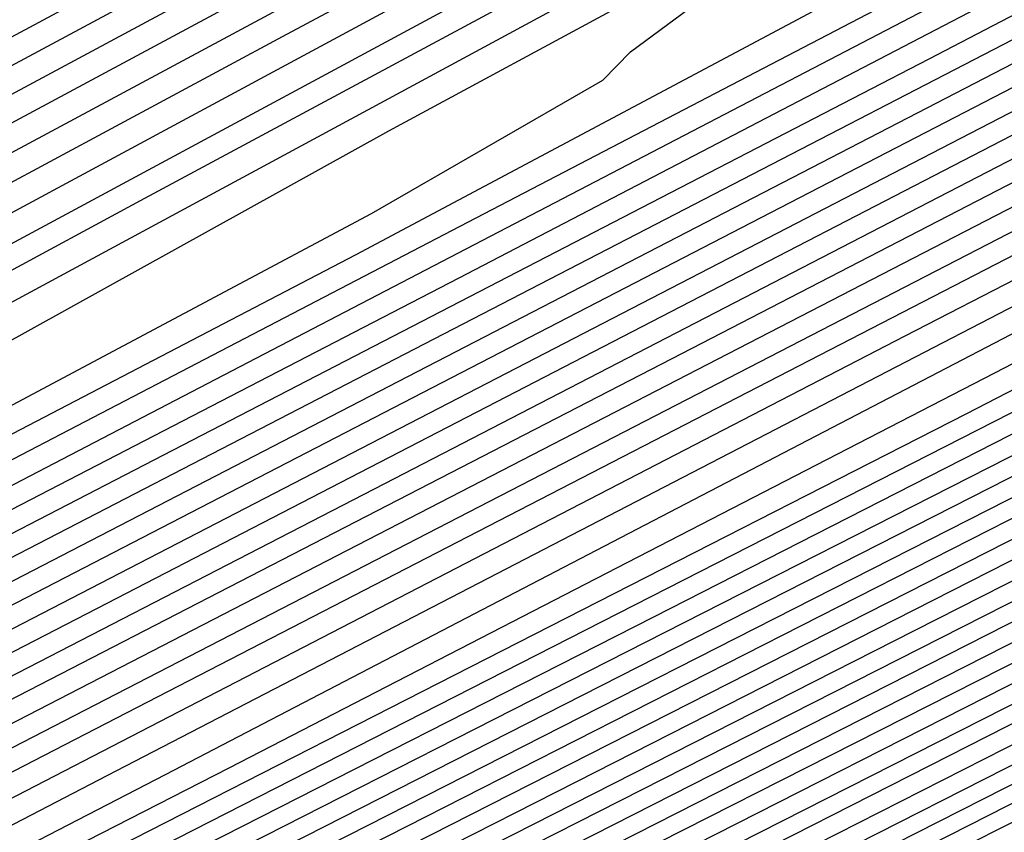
# Model space of a CAD drawing. Extents: x 3249832 to 3255657, y 13789405 to 13793316.
# Tile 398 of 656: x 3254719.159 to 3254720.091, y 13790591.128 to 13790591.897. Entities that reach past the tile are written whole.
import ezdxf

# ---------------------------------------------------------------- set-up
doc = ezdxf.new("R2010")
doc.units = 0
doc.header["$LTSCALE"] = 100
doc.header["$MEASUREMENT"] = 0
for name, color, linetype in [('GRATIO_CON', 10, 'CONTINUOUS'), ('GRATIO_ICON', 7, 'CONTINUOUS'), ('TARGETS_EAST', 7, 'CONTINUOUS')]:
    doc.layers.add(name, color=color, linetype=linetype)

# ---------------------------------------------------------------- blocks, each defined once
blk = doc.blocks.new('Gratio_032316_contours')
at = {"layer": 'GRATIO_CON', "color": 1, "linetype": 'Continuous', "flags": 128}
for points in [[(3254689.9727, 13790576.60805), (3254696.24391, 13790579.5938), (3254703.61962, 13790583.1181), (3254709.88883, 13790586.11671), (3254713.3933, 13790587.79117), (3254714.68576, 13790588.4063), (3254714.87171, 13790588.49275), (3254714.90548, 13790588.50921), (3254715.13674, 13790588.62674), (3254715.764, 13790588.94445), (3254717.00055, 13790589.5695), (3254719.11891, 13790590.64122), (3254722.40639, 13790592.30701), (3254726.90762, 13790594.59139), (3254731.69659, 13790597.0274), (3254735.60459, 13790599.02526), (3254737.83386, 13790600.18198), (3254739.07027, 13790600.84184), (3254740.37064, 13790601.53593), (3254742.49013, 13790602.64481), (3254744.97736, 13790603.94672)], [(3254691.23281, 13790577.24801), (3254697.18276, 13790580.08077), (3254704.18072, 13790583.42439), (3254710.12903, 13790586.26898), (3254713.45445, 13790587.85695), (3254714.68129, 13790588.43965), (3254714.85825, 13790588.52073), (3254714.87919, 13790588.52977), (3254715.01872, 13790588.60025), (3254715.3966, 13790588.79159), (3254716.18967, 13790589.19258), (3254717.80307, 13790590.00946), (3254720.699, 13790591.47784), (3254725.04894, 13790593.68613), (3254729.86148, 13790596.13406), (3254733.85445, 13790598.17416), (3254736.14001, 13790599.35779), (3254737.40755, 13790600.03156), (3254738.74077, 13790600.7409), (3254740.91409, 13790601.87652), (3254743.46494, 13790603.21033), (3254745.6215, 13790604.35954)], [(3254691.86286, 13790577.56799), (3254697.65216, 13790580.32429), (3254704.46107, 13790583.57773), (3254710.24846, 13790586.34579), (3254713.48354, 13790587.89131), (3254714.67677, 13790588.45852), (3254714.8489, 13790588.53702), (3254714.85056, 13790588.53479), (3254714.85184, 13790588.53338), (3254714.85268, 13790588.53273), (3254714.86639, 13790588.53947), (3254714.95976, 13790588.58693), (3254715.21291, 13790588.71515), (3254715.78424, 13790589.00412), (3254717.14515, 13790589.69358), (3254719.84531, 13790591.06325), (3254724.1196, 13790593.2335), (3254728.94392, 13790595.68739)], [(3254692.49292, 13790577.88797), (3254698.12159, 13790580.56778), (3254704.7416, 13790583.73089), (3254710.3685, 13790586.42198), (3254713.51399, 13790587.92433), (3254714.67432, 13790588.47545), (3254714.8419, 13790588.55143), (3254714.8437, 13790588.549), (3254714.8451, 13790588.54741), (3254714.84604, 13790588.54655), (3254714.85328, 13790588.5497), (3254714.90075, 13790588.57368), (3254715.02921, 13790588.63872), (3254715.3788, 13790588.81566), (3254716.48723, 13790589.37769), (3254718.99161, 13790590.64866), (3254723.19027, 13790592.78087), (3254728.02637, 13790595.24072)], [(3254690.06318, 13790576.77092), (3254693.12297, 13790578.20794), (3254698.59101, 13790580.81127), (3254705.02213, 13790583.88404), (3254710.48855, 13790586.49818), (3254713.54444, 13790587.95735), (3254714.67188, 13790588.49237), (3254714.8349, 13790588.56584), (3254714.9582, 13790588.62483), (3254715.80917, 13790589.0544), (3254718.11587, 13790590.22409), (3254722.24238, 13790592.31921), (3254727.09697, 13790594.7881), (3254731.22391, 13790596.89482), (3254733.59767, 13790598.12072), (3254734.91328, 13790598.81605), (3254736.29596, 13790599.54834), (3254738.55003, 13790600.72408), (3254741.19632, 13790602.10574), (3254743.43476, 13790603.29479), (3254744.66625, 13790603.99133), (3254745.09548, 13790604.29007)], [(3254691.50306, 13790577.49531), (3254694.38308, 13790578.8479), (3254699.52986, 13790581.29825), (3254705.58319, 13790584.19036), (3254710.72863, 13790586.65057), (3254713.60533, 13790588.0234), (3254714.66692, 13790588.5263), (3254714.82066, 13790588.5949), (3254714.8226, 13790588.5922), (3254714.82396, 13790588.59061), (3254714.82479, 13790588.58989), (3254714.93628, 13790588.64624), (3254715.71418, 13790589.0415), (3254717.82543, 13790590.11396), (3254721.60358, 13790592.03323), (3254726.0488, 13790594.29431), (3254729.82789, 13790596.22353)], [(3254692.22301, 13790577.8575), (3254695.01313, 13790579.16788), (3254699.99928, 13790581.54174), (3254705.86373, 13790584.34352), (3254710.84867, 13790586.72676), (3254713.63578, 13790588.05643), (3254714.66445, 13790588.54327), (3254714.81354, 13790588.60943), (3254714.81546, 13790588.6067), (3254714.81675, 13790588.60519), (3254714.81747, 13790588.60466), (3254714.92375, 13790588.65865), (3254715.66577, 13790589.03599), (3254717.6798, 13790590.05931), (3254721.28406, 13790591.89038), (3254725.5247, 13790594.04744), (3254729.12987, 13790595.88789)], [(3254691.93971, 13790577.77944), (3254692.94295, 13790578.21969), (3254695.64319, 13790579.48786), (3254700.46872, 13790581.78521), (3254706.14441, 13790584.49652), (3254710.96925, 13790586.80242), (3254713.6674, 13790588.0883), (3254714.66375, 13790588.55858), (3254714.80839, 13790588.62245), (3254714.91069, 13790588.67196), (3254715.6173, 13790589.03058), (3254717.53418, 13790590.00465), (3254720.96453, 13790591.74752), (3254725.00059, 13790593.80058), (3254728.43185, 13790595.55224)], [(3254692.53798, 13790578.13913), (3254692.69305, 13790578.15629), (3254693.66289, 13790578.58189), (3254696.27324, 13790579.80783), (3254700.93814, 13790582.02871), (3254706.42493, 13790584.6497), (3254711.08923, 13790586.87868), (3254713.6977, 13790588.12147), (3254714.66104, 13790588.57581), (3254714.80097, 13790588.6374), (3254714.89813, 13790588.68443), (3254715.56889, 13790589.02508), (3254717.38855, 13790589.95), (3254720.64501, 13790591.60466), (3254724.47649, 13790593.55371), (3254727.73384, 13790595.2166)], [(3254692.43758, 13790578.36288), (3254693.54548, 13790578.80526), (3254693.97304, 13790578.92616), (3254694.05534, 13790578.89401), (3254694.19972, 13790578.90999), (3254695.10277, 13790579.30628), (3254697.53335, 13790580.44779), (3254701.87699, 13790582.51569), (3254706.98595, 13790584.95606), (3254711.32918, 13790587.0312), (3254713.7583, 13790588.18782), (3254714.65561, 13790588.61027), (3254714.78613, 13790588.66729), (3254714.87301, 13790588.70936), (3254715.47207, 13790589.01406), (3254717.0973, 13790589.84069), (3254720.00596, 13790591.31894), (3254723.42828, 13790593.05997), (3254726.33781, 13790594.54531), (3254728.03644, 13790595.42254)], [(3254691.14746, 13790577.83766), (3254693.18214, 13790578.72652), (3254694.3011, 13790579.17607), (3254694.73202, 13790579.30117), (3254694.81401, 13790579.27145), (3254694.95306, 13790579.28684), (3254695.82272, 13790579.66847), (3254698.1634, 13790580.76777), (3254702.34641, 13790582.75918), (3254707.26646, 13790585.10924), (3254711.44916, 13790587.10745), (3254713.7886, 13790588.221), (3254714.6529, 13790588.62751), (3254714.77871, 13790588.68223), (3254714.86045, 13790588.72183), (3254715.42366, 13790589.00855), (3254716.95168, 13790589.78604), (3254719.68643, 13790591.17608), (3254722.90418, 13790592.8131), (3254725.63979, 13790594.20967), (3254727.24198, 13790595.03708)], [(3254691.87052, 13790578.19037), (3254693.9267, 13790579.09016), (3254695.05673, 13790579.54689), (3254695.49101, 13790579.67619), (3254695.57269, 13790579.64889), (3254695.7064, 13790579.66369), (3254696.54266, 13790580.03066), (3254698.79345, 13790581.08775), (3254702.81583, 13790583.00268), (3254707.54698, 13790585.26241), (3254711.56914, 13790587.18371), (3254713.8189, 13790588.25417), (3254714.65019, 13790588.64474), (3254714.77129, 13790588.69717), (3254714.84788, 13790588.7343), (3254715.37525, 13790589.00304), (3254716.80606, 13790589.73138), (3254719.3669, 13790591.03322), (3254722.38008, 13790592.56623), (3254724.94177, 13790593.87403), (3254726.44751, 13790594.65163), (3254727.49007, 13790595.19979)], [(3254692.59357, 13790578.54309), (3254694.67126, 13790579.45381), (3254695.81235, 13790579.9177), (3254696.24999, 13790580.0512), (3254696.33137, 13790580.02633), (3254696.45974, 13790580.04054), (3254697.2626, 13790580.39286), (3254699.42351, 13790581.40773), (3254703.28525, 13790583.24617), (3254707.82749, 13790585.41559), (3254711.68912, 13790587.25997), (3254713.8492, 13790588.28735), (3254714.64747, 13790588.66197), (3254714.76387, 13790588.71212), (3254714.83532, 13790588.74677), (3254715.32684, 13790588.99754), (3254716.66043, 13790589.67673), (3254719.04738, 13790590.89036), (3254721.85597, 13790592.31937), (3254724.24376, 13790593.53838), (3254725.65305, 13790594.26618), (3254726.66527, 13790594.79798), (3254728.1466, 13790595.57315)], [(3254700.68362, 13790582.04768), (3254704.22409, 13790583.73316), (3254708.38851, 13790585.72195), (3254711.92907, 13790587.41249), (3254713.9098, 13790588.3537), (3254714.64205, 13790588.69643), (3254714.74903, 13790588.74201), (3254714.8102, 13790588.7717), (3254715.23001, 13790588.98652), (3254716.36918, 13790589.56742), (3254718.40833, 13790590.60465), (3254720.80777, 13790591.82563), (3254722.84773, 13790592.8671), (3254724.06413, 13790593.49527), (3254725.01567, 13790593.99437), (3254726.51673, 13790594.77811), (3254729.09381, 13790596.11434)], [(3254701.31367, 13790582.36766), (3254704.69351, 13790583.97666), (3254708.66901, 13790585.87519), (3254712.04899, 13790587.48897), (3254713.93996, 13790588.38738), (3254714.63912, 13790588.71445), (3254714.74136, 13790588.75786), (3254714.79743, 13790588.78495), (3254715.18147, 13790588.98152), (3254716.22349, 13790589.51299), (3254718.08879, 13790590.46185), (3254720.28366, 13790591.57877), (3254722.14971, 13790592.53145), (3254723.26967, 13790593.10982), (3254724.19087, 13790593.59256), (3254725.70179, 13790594.38059), (3254728.30579, 13790595.73019)], [(3254701.94372, 13790582.68764), (3254705.16293, 13790584.22016), (3254708.94949, 13790586.02847), (3254712.16888, 13790587.56555), (3254713.97006, 13790588.42127), (3254714.6361, 13790588.73278), (3254714.73359, 13790588.77409), (3254714.78456, 13790588.79853), (3254715.13286, 13790588.97672), (3254716.07778, 13790589.45866), (3254717.76923, 13790590.31909), (3254719.75956, 13790591.33191), (3254721.4517, 13790592.19581), (3254722.47521, 13790592.72436), (3254723.36606, 13790593.19075), (3254724.88686, 13790593.98307), (3254727.51777, 13790595.34605)], [(3254702.57378, 13790583.00762), (3254705.63234, 13790584.46367), (3254709.22993, 13790586.18173), (3254712.28859, 13790587.64211), (3254713.99977, 13790588.45505), (3254714.63257, 13790588.7506), (3254714.72548, 13790588.78877), (3254714.7273, 13790588.78612), (3254714.72806, 13790588.78552), (3254714.7281, 13790588.78643), (3254714.77237, 13790588.81095), (3254715.08434, 13790588.97179), (3254715.93207, 13790589.40433), (3254717.44968, 13790590.17633), (3254719.23545, 13790591.08506), (3254720.75368, 13790591.86017), (3254721.68074, 13790592.33891), (3254722.54126, 13790592.78895), (3254724.07192, 13790593.58555), (3254726.72975, 13790594.9619), (3254729.8532, 13790596.58282)], [(3254703.83388, 13790583.64757), (3254706.57117, 13790584.95068), (3254709.79086, 13790586.48827), (3254712.52823, 13790587.79525), (3254714.05968, 13790588.5228), (3254714.62604, 13790588.78731), (3254714.7093, 13790588.82148), (3254714.71113, 13790588.81913), (3254714.71205, 13790588.81859), (3254714.71232, 13790588.8193), (3254714.74658, 13790588.83821), (3254714.98712, 13790588.96221), (3254715.64064, 13790589.29566), (3254716.81058, 13790589.8908), (3254718.18724, 13790590.59134), (3254719.35765, 13790591.18888), (3254720.09182, 13790591.568), (3254720.89166, 13790591.98533), (3254722.44205, 13790592.79051), (3254725.15371, 13790594.19361), (3254728.34078, 13790595.84643)], [(3254703.02213, 13790583.29041), (3254704.46394, 13790583.96755), (3254707.04058, 13790585.19418), (3254710.07132, 13790586.64154), (3254712.64805, 13790587.87182), (3254714.08963, 13790588.55667), (3254714.62278, 13790588.80566), (3254714.70122, 13790588.83784), (3254714.70305, 13790588.83564), (3254714.70405, 13790588.83512), (3254714.70443, 13790588.83573), (3254714.73368, 13790588.85185), (3254714.93851, 13790588.95742), (3254715.49493, 13790589.24133), (3254716.49103, 13790589.74804), (3254717.66313, 13790590.34449), (3254718.65963, 13790590.85324), (3254719.29736, 13790591.18255), (3254720.06686, 13790591.58353), (3254721.62711, 13790592.39299), (3254724.36569, 13790593.80946), (3254727.58457, 13790595.47824)], [(3254703.74208, 13790583.6526), (3254705.09399, 13790584.28753), (3254707.51, 13790585.43769), (3254710.35179, 13790586.79481), (3254712.76787, 13790587.94839), (3254714.11958, 13790588.59054), (3254714.61952, 13790588.82402), (3254714.69313, 13790588.8542), (3254714.69496, 13790588.85214), (3254714.69605, 13790588.85165), (3254714.69654, 13790588.85216), (3254714.72078, 13790588.86548), (3254714.8899, 13790588.95264), (3254715.34922, 13790589.187), (3254716.17148, 13790589.60527), (3254717.13902, 13790590.09763), (3254717.96162, 13790590.51759), (3254718.5029, 13790590.79709), (3254719.24206, 13790591.18172), (3254720.81218, 13790591.99548), (3254723.57767, 13790593.42532), (3254726.82837, 13790595.11004), (3254729.58542, 13790596.5514)], [(3254703.99313, 13790583.80903), (3254704.46202, 13790584.0148), (3254705.72405, 13790584.60751), (3254707.97941, 13790585.68119), (3254710.63226, 13790586.94808), (3254712.8877, 13790588.02496), (3254714.14953, 13790588.62442), (3254714.61625, 13790588.84237), (3254714.68504, 13790588.87055), (3254714.68688, 13790588.86865), (3254714.68805, 13790588.86818), (3254714.68865, 13790588.8686), (3254714.70788, 13790588.87911), (3254714.84129, 13790588.94785), (3254715.20351, 13790589.13266), (3254715.85193, 13790589.46251), (3254716.61492, 13790589.85077), (3254717.2636, 13790590.18195), (3254717.70844, 13790590.41164), (3254718.41726, 13790590.77991), (3254719.99724, 13790591.59796), (3254722.78966, 13790593.04117), (3254726.07216, 13790594.74185), (3254728.8565, 13790596.19648)], [(3254711.19319, 13790587.25462), (3254713.12734, 13790588.1781), (3254714.20943, 13790588.69217), (3254714.60973, 13790588.87908), (3254714.66886, 13790588.90327), (3254714.67071, 13790588.90166), (3254714.67204, 13790588.90124), (3254714.67287, 13790588.90146), (3254714.68208, 13790588.90638), (3254714.74407, 13790588.93828), (3254714.91208, 13790589.024), (3254715.21282, 13790589.17698), (3254715.5667, 13790589.35706), (3254715.86757, 13790589.51066), (3254716.11951, 13790589.64073), (3254716.76766, 13790589.9763), (3254718.36737, 13790590.80292), (3254721.21362, 13790592.27288), (3254724.55974, 13790594.00546), (3254727.39868, 13790595.48665)], [(3254701.99328, 13790583.12843), (3254704.35055, 13790584.18117), (3254705.63547, 13790584.73829), (3254706.11677, 13790584.92637), (3254706.19419, 13790584.93306), (3254706.25314, 13790584.93958), (3254706.62184, 13790585.10138), (3254707.61421, 13790585.56744), (3254709.38766, 13790586.41171), (3254711.47365, 13790587.40789), (3254713.24716, 13790588.25467), (3254714.24312, 13790588.72794), (3254714.63632, 13790588.91263), (3254714.76153, 13790588.97093), (3254714.89027, 13790589.03409), (3254715.04097, 13790589.10979), (3254715.16886, 13790589.1748), (3254715.32484, 13790589.25521), (3254715.94283, 13790589.57448), (3254717.55243, 13790590.4054), (3254720.4256, 13790591.88874), (3254723.80353, 13790593.63726), (3254726.66977, 13790595.13173), (3254728.26237, 13790595.98212)], [(3254692.19542, 13790578.7312), (3254695.87288, 13790580.39231), (3254699.51231, 13790582.03688), (3254702.71633, 13790583.48115), (3254705.09511, 13790584.54481), (3254706.39109, 13790585.10911), (3254706.87575, 13790585.30138), (3254706.95287, 13790585.3105), (3254707.00648, 13790585.31643), (3254707.34178, 13790585.46357), (3254708.24426, 13790585.88742), (3254709.85707, 13790586.65521), (3254711.75412, 13790587.56117), (3254713.36699, 13790588.33124), (3254714.26934, 13790588.75992), (3254714.60319, 13790588.9158), (3254714.65265, 13790588.93603), (3254714.73839, 13790588.97809), (3254715.32733, 13790589.28087), (3254716.92296, 13790590.10361), (3254719.77669, 13790591.57637), (3254723.13145, 13790593.31247), (3254725.9781, 13790594.79603), (3254727.56019, 13790595.63959)], [(3254710.32649, 13790586.89872), (3254712.03459, 13790587.71444), (3254713.48681, 13790588.40781), (3254714.29928, 13790588.79379), (3254714.59988, 13790588.93413), (3254714.64442, 13790588.95231), (3254714.64604, 13790588.95114), (3254714.64734, 13790588.95087), (3254714.64825, 13790588.95111), (3254714.72837, 13790588.99259), (3254715.28586, 13790589.28049), (3254716.79851, 13790590.06113), (3254719.50495, 13790591.45821), (3254722.68696, 13790593.10503), (3254725.38715, 13790594.51229), (3254726.88786, 13790595.31245), (3254727.43036, 13790595.62513)], [(3254711.26532, 13790587.38573), (3254712.59552, 13790588.02098), (3254713.72645, 13790588.56095), (3254714.35918, 13790588.86153), (3254714.59327, 13790588.97083), (3254714.62795, 13790588.98499), (3254714.62922, 13790588.98409), (3254714.63024, 13790588.98401), (3254714.63098, 13790588.98454), (3254714.7024, 13790589.02207), (3254715.19946, 13790589.27941), (3254716.5481, 13790589.97595), (3254718.96102, 13790591.22183), (3254721.79792, 13790592.69015), (3254724.20525, 13790593.94479), (3254725.54319, 13790594.65817), (3254726.02685, 13790594.93694), (3254726.08508, 13790594.9963), (3254726.13057, 13790595.0453), (3254726.51145, 13790595.26832), (3254727.55966, 13790595.84359)], [(3254711.73473, 13790587.62923), (3254712.87598, 13790588.17425), (3254713.84627, 13790588.63752), (3254714.38912, 13790588.89541), (3254714.58997, 13790588.98918), (3254714.61972, 13790589.00132), (3254714.62081, 13790589.00057), (3254714.62169, 13790589.00058), (3254714.62234, 13790589.00125), (3254714.68942, 13790589.03682), (3254715.15626, 13790589.27888), (3254716.42289, 13790589.93337), (3254718.68905, 13790591.10364), (3254721.3534, 13790592.48271), (3254723.6143, 13790593.66105), (3254724.87085, 13790594.33103), (3254725.32509, 13790594.59284), (3254725.37978, 13790594.64859), (3254725.42638, 13790594.69669), (3254725.81118, 13790594.9207), (3254726.86916, 13790595.50046), (3254728.82725, 13790596.55824)], [(3254711.39453, 13790587.48731), (3254712.20415, 13790587.87274), (3254713.15645, 13790588.32752), (3254713.9661, 13790588.71409), (3254714.41907, 13790588.92928), (3254714.58666, 13790589.00753), (3254714.61149, 13790589.01766), (3254714.6124, 13790589.01704), (3254714.61314, 13790589.01715), (3254714.61371, 13790589.01796), (3254714.67643, 13790589.05156), (3254715.11306, 13790589.27834), (3254716.29768, 13790589.89078), (3254718.41708, 13790590.98544), (3254720.90888, 13790592.27527), (3254723.02334, 13790593.3773), (3254724.19852, 13790594.00389), (3254724.62334, 13790594.24874), (3254724.67448, 13790594.30088), (3254724.72219, 13790594.34808), (3254725.11091, 13790594.57307), (3254726.17866, 13790595.15733), (3254728.15444, 13790596.22421)], [(3254711.66144, 13790587.63674), (3254712.02458, 13790587.80729), (3254712.67356, 13790588.11624), (3254713.43692, 13790588.48079), (3254714.08592, 13790588.79066), (3254714.44902, 13790588.96315), (3254714.58336, 13790589.02587), (3254714.60326, 13790589.034), (3254714.60399, 13790589.03352), (3254714.60459, 13790589.03371), (3254714.60507, 13790589.03467), (3254714.66345, 13790589.0663), (3254715.06986, 13790589.2778), (3254716.17247, 13790589.84819), (3254718.14512, 13790590.86725), (3254720.46435, 13790592.06783), (3254722.43239, 13790593.09355), (3254723.52618, 13790593.67675), (3254723.92158, 13790593.90465), (3254723.96919, 13790593.95318), (3254724.01799, 13790593.99947), (3254724.41063, 13790594.22544), (3254725.48816, 13790594.8142), (3254727.48162, 13790595.89018)], [(3254711.0516, 13790587.45395), (3254712.43608, 13790588.07562), (3254712.94762, 13790588.30148), (3254713.0223, 13790588.33002), (3254713.03319, 13790588.33123), (3254713.10132, 13790588.36112), (3254713.28469, 13790588.44724), (3254713.6124, 13790588.60325), (3254713.99789, 13790588.78733), (3254714.32572, 13790588.94382), (3254714.50926, 13790589.03101), (3254714.57732, 13790589.06316), (3254714.58755, 13790589.06851), (3254714.6374, 13790589.09591), (3254714.98345, 13790589.27675), (3254715.92205, 13790589.76302), (3254717.60119, 13790590.63087), (3254719.57531, 13790591.65295), (3254721.25049, 13790592.52606), (3254722.18151, 13790593.02247)], [(3254711.79628, 13790587.81703), (3254713.19688, 13790588.44753), (3254713.74629, 13790588.69335), (3254713.91404, 13790588.76868), (3254714.0816, 13790588.84719), (3254714.27831, 13790588.94066), (3254714.44546, 13790589.02038), (3254714.53904, 13790589.06487), (3254714.57376, 13790589.08154), (3254714.57904, 13790589.08501), (3254714.62446, 13790589.11059), (3254714.94025, 13790589.2762), (3254715.79684, 13790589.72043), (3254717.32922, 13790590.51268), (3254719.13079, 13790591.44552), (3254720.65954, 13790592.24231), (3254721.50918, 13790592.69534), (3254721.81632, 13790592.87236), (3254721.8533, 13790592.91006), (3254721.90541, 13790592.95364), (3254722.30982, 13790593.18256), (3254723.41667, 13790593.78481), (3254725.46318, 13790594.88809), (3254728.23503, 13790596.37895)], [(3254702.47193, 13790583.62888), (3254706.44814, 13790585.42624), (3254709.94697, 13790587.00813), (3254712.54083, 13790588.18099), (3254713.94762, 13790588.8171), (3254714.46717, 13790589.05203), (3254714.5448, 13790589.0872), (3254714.55123, 13790589.09034), (3254714.55884, 13790589.09451), (3254714.56539, 13790589.09911), (3254714.60997, 13790589.12458), (3254714.89685, 13790589.27558), (3254715.67162, 13790589.67786), (3254717.05725, 13790590.39449), (3254718.68627, 13790591.23808), (3254720.06859, 13790591.95857), (3254720.83684, 13790592.3682), (3254721.11456, 13790592.52827), (3254721.148, 13790592.56235), (3254721.20122, 13790592.60504), (3254721.60955, 13790592.83494), (3254722.72617, 13790593.44168), (3254724.79036, 13790594.55406), (3254727.58602, 13790596.05756)], [(3254703.00825, 13790583.89672), (3254706.86253, 13790585.63902), (3254710.20799, 13790587.15156), (3254712.66839, 13790588.26391), (3254714.00026, 13790588.86583), (3254714.49124, 13790589.08782), (3254714.56174, 13790589.12059), (3254714.59856, 13790589.14167), (3254714.85393, 13790589.27609), (3254715.54646, 13790589.63569), (3254716.7853, 13790590.27642), (3254718.24175, 13790591.03065), (3254719.47763, 13790591.67482), (3254720.16451, 13790592.04106), (3254720.41281, 13790592.18417), (3254720.4427, 13790592.21464), (3254720.49702, 13790592.25643), (3254720.90928, 13790592.48731), (3254722.03567, 13790593.09855), (3254724.11755, 13790594.22003), (3254726.93701, 13790595.73618), (3254730.1613, 13790597.47006)], [(3254704.07064, 13790584.42764), (3254707.66819, 13790586.05379), (3254710.69174, 13790587.42056), (3254712.87231, 13790588.40585), (3254714.04753, 13790588.93598), (3254714.48131, 13790589.13088), (3254714.54417, 13790589.15893), (3254714.57266, 13790589.17462), (3254714.76767, 13790589.27704), (3254715.29611, 13790589.5514), (3254716.24139, 13790590.0403), (3254717.35271, 13790590.61581), (3254718.29573, 13790591.10733), (3254718.81984, 13790591.38678), (3254719.0093, 13790591.49598), (3254719.03211, 13790591.51923), (3254719.08863, 13790591.55921), (3254719.50874, 13790591.79206), (3254720.65467, 13790592.41229), (3254722.77192, 13790593.55197), (3254725.63899, 13790595.09341), (3254728.91761, 13790596.85646)], [(3254700.80641, 13790582.97858), (3254704.60184, 13790584.6931), (3254708.07102, 13790586.26118), (3254710.93361, 13790587.55507), (3254712.97428, 13790588.47682), (3254714.07117, 13790588.97105), (3254714.47635, 13790589.15241), (3254714.53538, 13790589.1781), (3254714.55972, 13790589.1911), (3254714.72454, 13790589.27751), (3254715.17094, 13790589.50926), (3254715.96944, 13790589.92224), (3254716.90819, 13790590.40838), (3254717.70478, 13790590.82358), (3254718.1475, 13790591.05964), (3254718.30755, 13790591.15188), (3254718.32681, 13790591.17152), (3254718.38444, 13790591.2106), (3254718.80847, 13790591.44443), (3254719.96417, 13790592.06916), (3254722.09911, 13790593.21794), (3254724.98998, 13790594.77202), (3254728.29577, 13790596.54966)], [(3254701.39413, 13790583.26959), (3254705.13303, 13790584.95856), (3254708.47385, 13790586.46857), (3254711.17549, 13790587.68957), (3254713.07624, 13790588.54779), (3254714.09481, 13790589.00612), (3254714.47139, 13790589.17394), (3254714.52659, 13790589.19728), (3254714.54677, 13790589.20757), (3254714.68141, 13790589.27798), (3254715.04577, 13790589.46711), (3254715.69748, 13790589.80419), (3254716.46367, 13790590.20096), (3254717.11383, 13790590.53984), (3254717.47517, 13790590.7325), (3254717.60579, 13790590.80779), (3254717.62152, 13790590.82382), (3254717.68025, 13790590.86199), (3254718.1082, 13790591.0968), (3254719.27367, 13790591.72603), (3254721.42629, 13790592.88391), (3254724.34097, 13790594.45064), (3254727.67393, 13790596.24287)], [(3254701.98185, 13790583.56061), (3254705.66423, 13790585.22402), (3254708.87668, 13790586.67596), (3254711.41736, 13790587.82407), (3254713.1782, 13790588.61876), (3254714.11844, 13790589.04119), (3254714.46643, 13790589.19547), (3254714.5178, 13790589.21645), (3254714.53382, 13790589.22404), (3254714.63828, 13790589.27846), (3254714.92059, 13790589.42497), (3254715.4255, 13790589.68618), (3254716.01895, 13790589.994), (3254716.5222, 13790590.25767), (3254716.86324, 13790590.44211), (3254717.39695, 13790590.73508), (3254718.58492, 13790591.38), (3254720.75399, 13790592.54902), (3254723.69202, 13790594.12914), (3254727.05209, 13790595.93607), (3254730.47433, 13790597.77934)], [(3254703.1573, 13790584.14264), (3254706.72662, 13790585.75493), (3254709.68234, 13790587.09074), (3254711.9011, 13790588.09307), (3254713.38213, 13790588.7607), (3254714.16572, 13790589.11134), (3254714.45651, 13790589.23853), (3254714.50023, 13790589.25479), (3254714.50792, 13790589.25699), (3254714.55202, 13790589.27941), (3254714.67025, 13790589.34069), (3254714.8816, 13790589.45003), (3254715.13003, 13790589.57889), (3254715.34069, 13790589.68926), (3254715.52044, 13790589.78633), (3254716.00279, 13790590.04802), (3254717.2029, 13790590.69542), (3254719.40807, 13790591.88146), (3254722.39397, 13790593.48644), (3254725.80841, 13790595.32247), (3254729.28601, 13790597.19548)], [(3254692.44474, 13790579.47648), (3254693.91949, 13790580.09397), (3254694.82193, 13790580.46293), (3254695.7079, 13790580.83475), (3254697.32778, 13790581.5479), (3254700.17871, 13790582.82605), (3254703.74502, 13790584.43366), (3254707.25782, 13790586.02039), (3254710.08517, 13790587.29813), (3254712.14298, 13790588.22758), (3254713.48409, 13790588.83167), (3254714.19126, 13790589.14739), (3254714.46675, 13790589.2679), (3254714.54273, 13790589.30042), (3254714.60894, 13790589.33228), (3254714.68546, 13790589.37118), (3254714.74992, 13790589.40495), (3254714.84904, 13790589.45841), (3254715.30571, 13790589.70449), (3254716.5119, 13790590.35313), (3254718.7351, 13790591.54768), (3254721.74494, 13790593.16508), (3254725.18657, 13790595.01568), (3254728.69185, 13790596.90355)], [(3254691.14093, 13790578.9669), (3254692.98004, 13790579.74207), (3254694.46625, 13790580.36472), (3254695.37555, 13790580.73713), (3254696.26821, 13790581.11251), (3254697.9006, 13790581.83181), (3254700.76941, 13790583.11832), (3254704.33274, 13790584.72467), (3254707.78901, 13790586.28585), (3254710.48799, 13790587.50552), (3254712.38479, 13790588.36214), (3254713.58585, 13790588.90285), (3254714.27404, 13790589.21499), (3254714.9379, 13790589.54666), (3254716.14237, 13790590.18616), (3254718.30354, 13790591.34433), (3254721.24199, 13790592.92228), (3254724.62942, 13790594.74362), (3254728.11685, 13790596.62191)], [(3254691.66191, 13790579.22632), (3254693.51533, 13790580.00766), (3254695.01302, 13790580.63547), (3254695.92918, 13790581.01132), (3254696.82853, 13790581.39026), (3254698.47342, 13790582.11572), (3254701.36012, 13790583.41059), (3254704.92046, 13790585.01569), (3254708.32021, 13790586.55131), (3254710.89081, 13790587.71293), (3254712.62656, 13790588.49675), (3254713.68745, 13790588.97419), (3254714.29308, 13790589.24888), (3254714.90136, 13790589.55341), (3254716.02978, 13790590.15264), (3254718.06295, 13790591.2422), (3254720.85399, 13790592.74103), (3254724.1231, 13790594.49886), (3254727.55692, 13790596.34836)], [(3254690.89048, 13790578.98548), (3254692.70386, 13790579.74517), (3254694.58591, 13790580.53884), (3254696.10655, 13790581.17697), (3254697.03643, 13790581.55971), (3254697.94915, 13790581.94578), (3254699.61906, 13790582.68354), (3254702.54152, 13790583.99513), (3254706.09591, 13790585.59772), (3254709.3826, 13790587.08223), (3254711.69644, 13790588.12773), (3254713.11009, 13790588.76598), (3254713.89065, 13790589.11687), (3254714.33116, 13790589.31666), (3254714.82828, 13790589.56693), (3254715.80459, 13790590.0856), (3254717.58177, 13790591.03793), (3254720.07797, 13790592.37853), (3254723.11046, 13790594.00934), (3254726.43706, 13790595.80126), (3254729.5778, 13790597.50106)]]:
    blk.add_lwpolyline(points, dxfattribs=at)
at = {"layer": 'GRATIO_ICON', "color": 7, "linetype": 'Continuous', "flags": 128}
for points in [[(3254690.60276, 13790576.92803), (3254696.71334, 13790579.83728), (3254703.90017, 13790583.27124), (3254710.00893, 13790586.19285), (3254713.42388, 13790587.82406), (3254714.68353, 13790588.42298), (3254714.86498, 13790588.50674), (3254714.89234, 13790588.51949), (3254715.07773, 13790588.61349), (3254715.5803, 13790588.86802), (3254716.59511, 13790589.38104), (3254718.46099, 13790590.32534), (3254721.55269, 13790591.89243), (3254725.97828, 13790594.13876), (3254730.77903, 13790596.58073), (3254734.72952, 13790598.59971), (3254736.98693, 13790599.76988), (3254738.23891, 13790600.4367), (3254739.5557, 13790601.13842), (3254741.70211, 13790602.26066), (3254744.22115, 13790603.57852), (3254746.35041, 13790604.71445)], [(3254690.78312, 13790577.13311), (3254693.75302, 13790578.52792), (3254699.06043, 13790581.05476), (3254705.30266, 13790584.0372), (3254710.60859, 13790586.57437), (3254713.57489, 13790587.99038), (3254714.6694, 13790588.50934), (3254714.82778, 13790588.58037), (3254714.94596, 13790588.63672), (3254715.76106, 13790589.0482), (3254717.97049, 13790590.16874), (3254721.92303, 13790592.17579), (3254726.57297, 13790594.54087), (3254730.52594, 13790596.55902)], [(3254691.69302, 13790577.99923), (3254692.78985, 13790578.43444), (3254693.21406, 13790578.55115), (3254693.29666, 13790578.51657), (3254693.44639, 13790578.53314), (3254694.38283, 13790578.94408), (3254696.90329, 13790580.12781), (3254701.40756, 13790582.2722), (3254706.70544, 13790584.80288), (3254711.20921, 13790586.95494), (3254713.728, 13790588.15465), (3254714.65833, 13790588.59304), (3254714.79355, 13790588.65234), (3254714.88557, 13790588.6969), (3254715.52048, 13790589.01957), (3254717.24293, 13790589.89534), (3254720.32548, 13790591.4618), (3254723.95239, 13790593.30684), (3254727.03582, 13790594.88096), (3254728.8309, 13790595.80799)], [(3254690.49581, 13790577.63056), (3254693.31663, 13790578.89581), (3254695.41582, 13790579.81745), (3254696.56797, 13790580.28852), (3254697.00897, 13790580.42621), (3254697.09005, 13790580.40377), (3254697.21308, 13790580.41739), (3254697.98254, 13790580.75505), (3254700.05356, 13790581.7277), (3254703.75467, 13790583.48966), (3254708.108, 13790585.56877), (3254711.8091, 13790587.33623), (3254713.8795, 13790588.32052), (3254714.64476, 13790588.6792), (3254714.75645, 13790588.72706), (3254714.82276, 13790588.75923), (3254715.27843, 13790588.99203), (3254716.51481, 13790589.62207), (3254718.72785, 13790590.7475), (3254721.33187, 13790592.0725), (3254723.54574, 13790593.20274), (3254724.85859, 13790593.88072), (3254725.84047, 13790594.39618), (3254727.33166, 13790595.17563)], [(3254703.20383, 13790583.32759), (3254706.10175, 13790584.70717), (3254709.51039, 13790586.335), (3254712.40841, 13790587.71868), (3254714.02972, 13790588.48892), (3254714.62931, 13790588.76896), (3254714.71739, 13790588.80513), (3254714.71922, 13790588.80263), (3254714.72006, 13790588.80205), (3254714.72021, 13790588.80287), (3254714.75948, 13790588.82458), (3254715.03573, 13790588.967), (3254715.78636, 13790589.34999), (3254717.13013, 13790590.03356), (3254718.71134, 13790590.8382), (3254720.05566, 13790591.52452), (3254720.88628, 13790591.95345), (3254721.71646, 13790592.38714), (3254723.25698, 13790593.18803), (3254725.94173, 13790594.57775), (3254729.09699, 13790596.21463)], [(3254710.91272, 13790587.10135), (3254713.00752, 13790588.10153), (3254714.17948, 13790588.65829), (3254714.61299, 13790588.86073), (3254714.67695, 13790588.88691), (3254714.67879, 13790588.88516), (3254714.68004, 13790588.88471), (3254714.68076, 13790588.88503), (3254714.69498, 13790588.89275), (3254714.79268, 13790588.94306), (3254715.05779, 13790589.07833), (3254715.53237, 13790589.31974), (3254716.09081, 13790589.60392), (3254716.56558, 13790589.84631), (3254716.91397, 13790590.02619), (3254717.59246, 13790590.37811), (3254719.1823, 13790591.20044), (3254722.00164, 13790592.65703), (3254725.31595, 13790594.37365), (3254728.12759, 13790595.84157)], [(3254710.7959, 13790587.14222), (3254712.31505, 13790587.86771), (3254713.60663, 13790588.48438), (3254714.32923, 13790588.82766), (3254714.59658, 13790588.95248), (3254714.63618, 13790588.96865), (3254714.63763, 13790588.96762), (3254714.63879, 13790588.96744), (3254714.63962, 13790588.96783), (3254714.71539, 13790589.00733), (3254715.24266, 13790589.27995), (3254716.6733, 13790590.01854), (3254719.23298, 13790591.34002), (3254722.24244, 13790592.89759), (3254724.7962, 13790594.22854), (3254726.21552, 13790594.98531), (3254726.7286, 13790595.28103), (3254726.79037, 13790595.344), (3254726.83477, 13790595.39391), (3254727.21172, 13790595.61595)], [(3254711.68046, 13790587.70481), (3254712.18864, 13790587.92647), (3254712.26362, 13790587.95258), (3254712.27985, 13790587.95438), (3254712.38138, 13790587.99893), (3254712.65464, 13790588.12727), (3254713.14298, 13790588.35975), (3254713.71738, 13790588.63406), (3254714.20574, 13790588.86723), (3254714.47896, 13790588.99703), (3254714.58005, 13790589.04422), (3254714.59502, 13790589.05034), (3254714.59557, 13790589.05), (3254714.59604, 13790589.05028), (3254714.59643, 13790589.05138), (3254714.65046, 13790589.08104), (3254715.02666, 13790589.27727), (3254716.04726, 13790589.80561), (3254717.87315, 13790590.74906), (3254720.01983, 13790591.86039), (3254721.84144, 13790592.80981), (3254722.85385, 13790593.34961)], [(3254703.53945, 13790584.16218), (3254707.26536, 13790585.8464), (3254710.44987, 13790587.28606), (3254712.77035, 13790588.33488), (3254714.02389, 13790588.90091), (3254714.48627, 13790589.10935), (3254714.55295, 13790589.13976), (3254714.58561, 13790589.15815), (3254714.8108, 13790589.27656), (3254715.42128, 13790589.59354), (3254716.51335, 13790590.15836), (3254717.79723, 13790590.82323), (3254718.88668, 13790591.39107), (3254719.49217, 13790591.71392), (3254719.71105, 13790591.84007), (3254719.73741, 13790591.86694), (3254719.79283, 13790591.90782), (3254720.20901, 13790592.13968), (3254721.34517, 13790592.75542), (3254723.44474, 13790593.886), (3254726.288, 13790595.41479), (3254729.53945, 13790597.16326)], [(3254702.56958, 13790583.85163), (3254706.19542, 13790585.48948), (3254709.27951, 13790586.88335), (3254711.65923, 13790587.95857), (3254713.28017, 13790588.68973), (3254714.14208, 13790589.07626), (3254714.46147, 13790589.217), (3254714.50901, 13790589.23562), (3254714.52087, 13790589.24052), (3254714.59515, 13790589.27893), (3254714.79542, 13790589.38283), (3254715.15355, 13790589.56811), (3254715.57449, 13790589.78644), (3254715.93145, 13790589.97346), (3254716.19184, 13790590.11422), (3254716.69987, 13790590.39155), (3254717.89391, 13790591.03771), (3254720.08103, 13790592.21524), (3254723.043, 13790593.80779), (3254726.43025, 13790595.62927), (3254729.88017, 13790597.48741)], [(3254692.18288, 13790579.48575), (3254694.05062, 13790580.27325), (3254695.55978, 13790580.90622), (3254696.4828, 13790581.28552), (3254697.38884, 13790581.66802), (3254699.04624, 13790582.39963), (3254701.95082, 13790583.70286), (3254705.50819, 13790585.30671), (3254708.8514, 13790586.81677), (3254711.29362, 13790587.92033), (3254712.86832, 13790588.63136), (3254713.78905, 13790589.04553), (3254714.31212, 13790589.28277), (3254714.86482, 13790589.56017), (3254715.91718, 13790590.11912), (3254717.82236, 13790591.14006), (3254720.46598, 13790592.55978), (3254723.61678, 13790594.2541), (3254726.99699, 13790596.07481), (3254730.14273, 13790597.77747)]]:
    blk.add_lwpolyline(points, dxfattribs=at)

msp = doc.modelspace()

# ---------------------------------------------------------------- linework, layer by layer
at = {"layer": 'TARGETS_EAST', "color": 1, "const_width": 2.5}
msp.add_lwpolyline([(3254706.20751, 13790587.87493, 1), (3254723.70751, 13790587.87493, 1)], format="xyb", close=True, dxfattribs=at)

# ---------------------------------------------------------------- block references
at = {"layer": 'TARGETS_EAST'}
msp.add_blockref('Gratio_032316_contours', (0, 0), dxfattribs=at)

doc.saveas('drawing.dxf')
